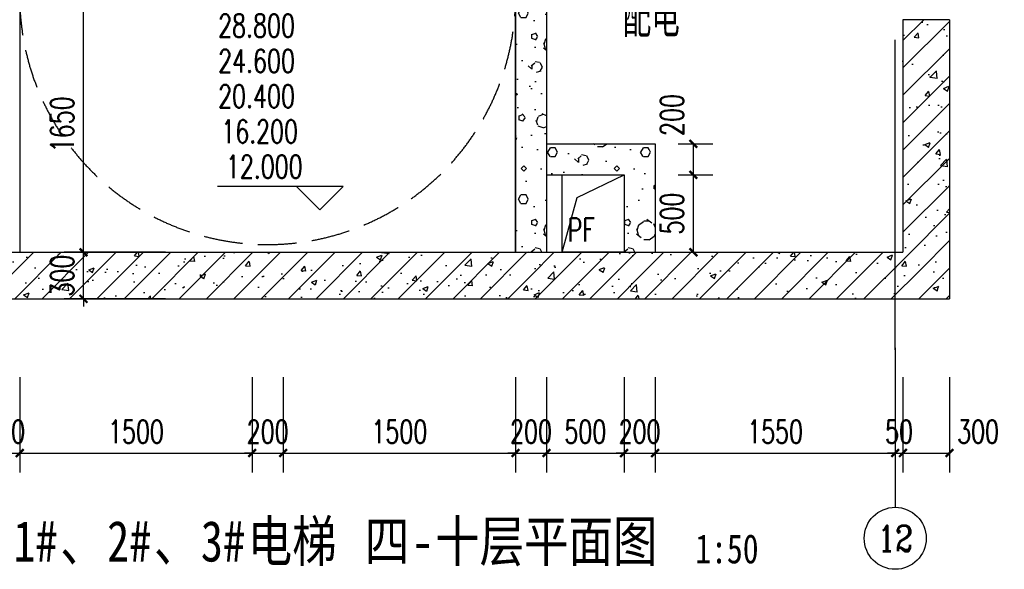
# Model space of a CAD drawing. Extents: x 797781 to 1255204, y 21234 to 1024248.
# Tile 869 of 1056: x 1166993 to 1173347, y 589986 to 593530. Entities that reach past the tile are written whole.
import ezdxf
from ezdxf.enums import TextEntityAlignment as Align

# ---------------------------------------------------------------- set-up
doc = ezdxf.new("R2010")
doc.units = 0
doc.header["$LTSCALE"] = 1000
doc.header["$MEASUREMENT"] = 0
doc.linetypes.add('230303生产综合楼-平面图_t8$0$DASH', pattern=[0.35, 0.25, -0.1])
doc.linetypes.add('230303生产综合楼-平面图_t8$0$DOTE', pattern=[2.42, 2, -0.2, 0.02, -0.2])
for name, color, linetype in [('230303生产综合楼-平面图_t8$0$AXIS', 3, 'Continuous'), ('230303生产综合楼-平面图_t8$0$AXIS_TEXT', 7, 'Continuous'), ('230303生产综合楼-平面图_t8$0$DIM_ELEV', 3, 'Continuous'), ('230303生产综合楼-平面图_t8$0$DIM_SYMB', 3, 'Continuous'), ('230303生产综合楼-平面图_t8$0$DOTE', 1, '230303生产综合楼-平面图_t8$0$DOTE'), ('230303生产综合楼-平面图_t8$0$H-楼板留洞', 6, 'Continuous'), ('230303生产综合楼-平面图_t8$0$PUB_HATCH', 8, 'Continuous'), ('230303生产综合楼-平面图_t8$0$PUB_TEXT', 7, 'Continuous'), ('230303生产综合楼-平面图_t8$0$STAIR', 2, 'Continuous'), ('230303生产综合楼-平面图_t8$0$WALL', 40, 'Continuous'), ('230303生产综合楼-平面图_t8$0$板洞', 6, 'Continuous'), ('230303生产综合楼-平面图_t8$0$轮廓', 2, 'Continuous'), ('AXIS_TEXT', 7, 'Continuous'), ('PUB_TEXT', 7, 'Continuous')]:
    doc.layers.add(name, color=color, linetype=linetype)
doc.styles.add('230303生产综合楼-平面图_t8$0$-黑体', font='simhei.ttf', dxfattribs={"width": 0.8})
doc.styles.add('230303生产综合楼-平面图_t8$0$_TCH_AXIS', font='COMPLEX', dxfattribs={"bigfont": 'GBCBIG'})
doc.styles.add('230303生产综合楼-平面图_t8$0$_TCH_DIM', font='SIMPLEX', dxfattribs={"bigfont": 'GBCBIG'})
doc.styles.add('230303生产综合楼-平面图_T8$0$_TCH_DIM_T3', font='SIMPLEX', dxfattribs={"width": 0.705882, "bigfont": 'GBCBIG'})
doc.styles.add('COMPLEX', font='COMPLEX')
doc.dimstyles.new('230303生产综合楼-平面图_T8$0$_TCH_ARCH&&50', dxfattribs={"dimtxt": 148.75, "dimasz": 50, "dimexe": 125, "dimexo": 150, "dimgap": 63.125, "dimtad": 1, "dimdec": 0, "dimzin": 0, "dimdsep": 46, "dimtxsty": '230303生产综合楼-平面图_T8$0$_TCH_DIM_T3', "dimblk": '230303生产综合楼-平面图_t8$0$_ArchTick', "dimcen": 0.09, "dimclrt": 7, "dimazin": 2, "dimtfac": 1, "dimtdec": 0, "dimtix": 1, "dimtmove": 2, "dimatfit": 3, "dimfxl": 1, "dimtolj": 1, "dimtzin": 0, "dimarcsym": 0})
pattern_1 = [(45, (0, 0), (-88.388348, 88.388348), []), (50, (0, 0), (358.63009, -31.37607), [37.5, -412.5]), (355, (0, 0), (-69.37567, 376.09607), [30, -330]), (100.4514, (29.9, -2.6), (289.25469, 344.71977), [31.8701, -350.57106]), (46.1842, (0, 100), (533.62052, -82.7595), [56.25, -618.75]), (96.6356, (44.47, 93.1), (467.33135, 487.05894), [47.80514, -525.8565]), (351.1842, (0, 100), (467.33097, 487.0593), [45, -495]), (21, (50, 75), (298.453526, -201.309445), [37.5, -412.5]), (326, (50, 75), (121.65767, 362.57502), [30, -330]), (71.4514, (74.87, 58.22), (420.11131, 161.26525), [31.8701, -350.57106]), (37.5, (0, 0), (6.079928, 166.446927), [0, -326, 0, -335, 0, -331.25]), (7.5, (0, 0), (131.534769, 197.205856), [0, -191, 0, -318.5, 0, -126.25]), (327.5, (-111.5, 0), (266.911218, -11.277436), [0, -125, 0, -390, 0, -517.5]), (317.5, (-161.5, 0), (291.593085, 50.05249), [0, -162.5, 0, -259, 0, -367.5])]
pattern_2 = [(0, (177, -183), (300, 600), [0, -600]), (0, (-174, -264), (300, 600), [0, -600]), (0, (21, -270), (300, 600), [0, -600]), (0, (234, -93), (300, 600), [0, -600]), (0, (-15, -300), (300, 600), [0, -600]), (0, (294, 285), (300, 600), [0, -600]), (0, (111, 237), (300, 600), [0, -600]), (0, (207, 162), (300, 600), [0, -600]), (0, (-282, 150), (300, 600), [0, -600]), (0, (12, 123), (300, 600), [0, -600]), (0, (-102, -30), (300, 600), [0, -600]), (0, (-96, -255), (300, 600), [0, -600]), (0, (129, -279), (300, 600), [0, -600]), (0, (294, -15), (300, 600), [0, -600]), (0, (-267, -108), (300, 600), [0, -600]), (0, (-216, -6), (300, 600), [0, -600]), (0, (18, -48), (300, 600), [0, -600]), (0, (-66, -135), (300, 600), [0, -600]), (0, (-114, 63), (300, 600), [0, -600]), (0, (-39, 288), (300, 600), [0, -600]), (0, (-243, -234), (300, 600), [0, -600]), (0, (87, 165), (300, 600), [0, -600]), (0, (-192, 174), (300, 600), [0, -600]), (0, (-240, 252), (300, 600), [0, -600]), (130.601294, (257.143, 97.143), (-1499.9999834, 1800.0000079), [26.34155, -11037.111]), (18.434949, (214.29, 108.57), (1499.9999945, 599.9999956), [27.10524, -3767.6279]), (90, (214.3, 82.86), (300, 600), [25.71428, -1174.28565]), (161.565051, (240, 74.29), (-1500.0000076, 599.999955), [27.10524, -3767.6279]), (53.130102, (240, 74.29), (300.000001, 600), [28.57143, -2971.4285]), (135, (262.86, -231.43), (-300.000036, 599.99996), [24.24366, -1672.8126]), (45, (228.57, -231.43), (299.999998, 599.999998), [24.24366, -1672.8126]), (135, (245.71, -248.57), (-300.000036, 599.99996), [24.24366, -1672.8126]), (45, (245.71, -248.57), (299.999998, 599.999998), [24.24366, -1672.8126]), (116.56505, (-25.7, 171.43), (-5e-05, 1199.99997), [31.94383, -638.8765]), (180, (-40, 200), (-300, 600), [34.28572, -565.71425]), (63.43495, (-88.57, 171.43), (3e-06, 1200), [31.94383, -638.8765]), (116.56505, (-74.3, 142.86), (-5e-05, 1199.99997), [31.94383, -638.8765]), (0, (-74.3, 142.86), (300, 600), [34.28572, -565.71425]), (63.43495, (-40, 142.86), (3e-06, 1200), [31.94383, -638.8765]), (107.102728, (200, -31.429), (-899.9999656, 3000.00000484), [38.86135, -16282.9025]), (143.972626, (188.57, 5.714), (-5699.9999277, 4199.9999952), [38.86135, -8122.02]), (180, (157.14, 28.6), (-300, 600), [37.14286, -562.8571]), (36.0273733, (88.57, 5.714), (5699.9999579, 4199.9999547), [38.86135, -8122.02]), (71.565051, (77.14, -28.57), (900.0000046, 2999.999995), [36.14032, -3758.5928]), (107.102728, (88.571, -65.714), (-899.9999656, 3000.00000484), [38.86135, -16282.9025]), (143.972626, (120, -88.57), (-5699.9999277, 4199.9999952), [38.86135, -8122.02]), (0, (120, -88.6), (300, 600), [37.14286, -562.8571]), (36.0273733, (157.143, -88.57), (5699.9999579, 4199.9999547), [38.86135, -8122.02]), (71.565051, (188.57, -65.71), (900.0000046, 2999.999995), [36.14032, -3758.5928]), (150.255118, (205.714, 248.57), (-900.000002, 599.9999926), [23.03502, -4814.3196]), (90, (185.7, 237.14), (300, 600), [22.85714, -1177.14275]), (29.744881, (185.714, 237.14), (900.0000005, 599.999997), [23.03502, -4814.3196]), (116.56505, (65.7, -177.14), (-5e-05, 1199.99997), [31.94383, -638.8765]), (168.690067, (51.43, -148.57), (-2700.000002, 599.999985), [29.13725, -6089.6855]), (41.185925, (0, -162.857), (7499.99995456, 6599.9999423), [30.37184, -12725.802]), (90, (0, -191.43), (300, 600), [28.57143, -1171.4285]), (138.814074, (22.857, -211.429), (-7499.9998667, 6600.00004204), [30.37184, -12725.802]), (16.6992442, (22.857, -211.429), (9899.9999255, 2999.9999686), [29.82945, -12498.5375]), (60.945396, (51.43, -202.857), (299.9999992, 599.9999947), [29.41609, -12325.3395]), (109.983106, (-185.714, 74.286), (-1500.00000565, 4199.9999889), [33.442, -14012.1975]), (155.556045, (-197.143, 105.714), (-3900.00001487, 1799.9999626), [34.52299, -14465.1315]), (24.4439547, (-260, 105.714), (3900.00000195, 1799.99999134), [34.52299, -14465.1315]), (70.0168934, (-271.429, 74.286), (1500.0000045, 4199.9999896), [33.442, -14012.1975]), (109.983106, (-260, 42.857), (-1500.00000565, 4199.9999889), [33.442, -14012.1975]), (160.016893, (-228.57, 31.43), (-1500.0000009, 599.9999727), [33.442, -6989.3775]), (19.9831065, (-228.57, 31.43), (1499.9999918, 599.999999), [33.442, -6989.3775]), (70.0168934, (-197.143, 42.857), (1500.0000045, 4199.9999896), [33.442, -14012.1975]), (122.005383, (37.14, 20), (-300.0000403, 599.9999694), [26.95423, -5633.434]), (18.434949, (-2.86, 34.29), (1499.9999945, 599.9999956), [27.10524, -3767.6279]), (90, (-2.86, 8.57), (300, 600), [25.71428, -1174.28565]), (161.565051, (22.86, 0), (-1500.0000076, 599.999955), [27.10524, -3767.6279]), (54.4623222, (22.857, 0), (2099.999997, 2999.9999955), [24.57807, -10298.2115]), (116.56505, (-137.14, -125.7), (-5e-05, 1199.99997), [31.94383, -638.8765]), (180, (-151.4, -97.14), (-300, 600), [31.42857, -568.5714]), (59.0362434, (-200, -125.714), (300.000001, 599.999997), [33.31973, -6963.822]), (120.963756, (-182.857, -154.286), (-300.000041, 599.9999724), [33.31973, -6963.822]), (0, (-182.86, -154.3), (300, 600), [31.42857, -568.5714]), (63.43495, (-151.43, -154.3), (3e-06, 1200), [31.94383, -638.8765])]

# ---------------------------------------------------------------- blocks, each defined once
blk = doc.blocks.new('230303生产综合楼-平面图_t8$0$_ArchTick')
at = {"color": 0, "linetype": 'ByBlock', "const_width": 0.3}
blk.add_lwpolyline([(-0.5, -0.5), (0.5, 0.5)], dxfattribs=at)
blk = doc.blocks.new('*D2934')
at = {"layer": '230303生产综合楼-平面图_t8$0$AXIS', "color": 0, "lineweight": -2, "transparency": 16777216}
for p, q in [((1171243.4, 592530), (1171465.9, 592530)), ((1171340.9, 592030), (1171340.9, 592530)), ((1171243.4, 592030), (1171465.9, 592030))]:
    blk.add_line(p, q, dxfattribs=at)
at = {"layer": 'Defpoints', "color": 0, "transparency": 16777216}
for p in [(1171093.4, 592530), (1171340.9, 592530), (1171093.4, 592030)]:
    blk.add_point(p, dxfattribs=at)
at = {"layer": '230303生产综合楼-平面图_t8$0$AXIS', "color": 0, "lineweight": -2, "transparency": 16777216, "xscale": 50, "yscale": 50, "zscale": 50}
for p, rotation in [((1171340.9, 592530), 90), ((1171340.9, 592030), 270)]:
    blk.add_blockref('230303生产综合楼-平面图_t8$0$_ArchTick', p, dxfattribs=dict(at, rotation=rotation))
at = {"layer": '230303生产综合楼-平面图_t8$0$AXIS', "color": 7, "transparency": 16777216, "insert": (1171203.4, 592280), "char_height": 148.75, "attachment_point": 5, "rotation": 90, "style": '230303生产综合楼-平面图_T8$0$_TCH_DIM_T3'}
blk.add_mtext('\\A1;500', dxfattribs=at)
blk = doc.blocks.new('*D2935')
at = {"layer": '230303生产综合楼-平面图_t8$0$AXIS', "color": 0, "lineweight": -2, "transparency": 16777216}
for p, q in [((1171243.4, 592730), (1171465.9, 592730)), ((1171340.9, 592530), (1171340.9, 592730)), ((1171243.4, 592530), (1171465.9, 592530))]:
    blk.add_line(p, q, dxfattribs=at)
at = {"layer": 'Defpoints', "color": 0, "transparency": 16777216}
for p in [(1171093.4, 592730), (1171340.9, 592730), (1171093.4, 592530)]:
    blk.add_point(p, dxfattribs=at)
at = {"layer": '230303生产综合楼-平面图_t8$0$AXIS', "color": 0, "lineweight": -2, "transparency": 16777216, "xscale": 50, "yscale": 50, "zscale": 50}
for p, rotation in [((1171340.9, 592730), 90), ((1171340.9, 592530), 270)]:
    blk.add_blockref('230303生产综合楼-平面图_t8$0$_ArchTick', p, dxfattribs=dict(at, rotation=rotation))
at = {"layer": '230303生产综合楼-平面图_t8$0$AXIS', "color": 7, "transparency": 16777216, "insert": (1171203.4, 592915), "char_height": 148.75, "attachment_point": 5, "rotation": 90, "style": '230303生产综合楼-平面图_T8$0$_TCH_DIM_T3'}
blk.add_mtext('\\A1;200', dxfattribs=at)
blk = doc.blocks.new('*D3701')
at = {"layer": '230303生产综合楼-平面图_t8$0$AXIS', "color": 0, "lineweight": -2, "transparency": 16777216}
for p, q in [((1167933.8, 593680), (1167280, 593680)), ((1167405, 592030), (1167405, 593680)), ((1167933.8, 592030), (1167280, 592030))]:
    blk.add_line(p, q, dxfattribs=at)
at = {"layer": 'Defpoints', "color": 0, "transparency": 16777216}
for p in [(1167405, 593680), (1168083.8, 593680), (1168083.8, 592030)]:
    blk.add_point(p, dxfattribs=at)
at = {"layer": '230303生产综合楼-平面图_t8$0$AXIS', "color": 0, "lineweight": -2, "transparency": 16777216, "xscale": 50, "yscale": 50, "zscale": 50}
for p, rotation in [((1167405, 593680), 90), ((1167405, 592030), 270)]:
    blk.add_blockref('230303生产综合楼-平面图_t8$0$_ArchTick', p, dxfattribs=dict(at, rotation=rotation))
at = {"layer": '230303生产综合楼-平面图_t8$0$AXIS', "color": 7, "transparency": 16777216, "insert": (1167267.5, 592855), "char_height": 148.75, "attachment_point": 5, "rotation": 90, "style": '230303生产综合楼-平面图_T8$0$_TCH_DIM_T3'}
blk.add_mtext('\\A1;1650', dxfattribs=at)
blk = doc.blocks.new('*D3702')
at = {"layer": '230303生产综合楼-平面图_t8$0$AXIS', "color": 0, "lineweight": -2, "transparency": 16777216}
for p, q in [((1167405, 592030), (1167405, 592080)), ((1167933.8, 592030), (1167280, 592030)), ((1167405, 591730), (1167405, 592030)), ((1167933.8, 591730), (1167280, 591730)), ((1167405, 591730), (1167405, 591680))]:
    blk.add_line(p, q, dxfattribs=at)
at = {"layer": 'Defpoints', "color": 0, "transparency": 16777216}
for p in [(1167405, 592030), (1168083.8, 592030), (1168083.8, 591730)]:
    blk.add_point(p, dxfattribs=at)
at = {"layer": '230303生产综合楼-平面图_t8$0$AXIS', "color": 0, "lineweight": -2, "transparency": 16777216, "xscale": 50, "yscale": 50, "zscale": 50}
for p, rotation in [((1167405, 592030), 270), ((1167405, 591730), 90)]:
    blk.add_blockref('230303生产综合楼-平面图_t8$0$_ArchTick', p, dxfattribs=dict(at, rotation=rotation))
at = {"layer": '230303生产综合楼-平面图_t8$0$AXIS', "color": 7, "transparency": 16777216, "insert": (1167267.5, 591880), "char_height": 148.75, "attachment_point": 5, "rotation": 90, "style": '230303生产综合楼-平面图_T8$0$_TCH_DIM_T3'}
blk.add_mtext('\\A1;300', dxfattribs=at)
blk = doc.blocks.new('*D3724')
at = {"layer": '230303生产综合楼-平面图_t8$0$AXIS', "color": 0, "lineweight": -2, "transparency": 16777216}
for p, q in [((1166793.4, 591224.3), (1166793.4, 590610.6)), ((1166993.4, 591224.3), (1166993.4, 590610.6)), ((1166793.4, 590735.6), (1166743.4, 590735.6)), ((1166793.4, 590735.6), (1166993.4, 590735.6)), ((1166993.4, 590735.6), (1167043.4, 590735.6))]:
    blk.add_line(p, q, dxfattribs=at)
at = {"layer": 'Defpoints', "color": 0, "transparency": 16777216}
for p in [(1166793.4, 591374.3), (1166993.4, 591374.3), (1166993.4, 590735.6)]:
    blk.add_point(p, dxfattribs=at)
at = {"layer": '230303生产综合楼-平面图_t8$0$AXIS', "color": 0, "lineweight": -2, "transparency": 16777216, "xscale": 50, "yscale": 50, "zscale": 50}
blk.add_blockref('230303生产综合楼-平面图_t8$0$_ArchTick', (1166793.4, 590735.6), dxfattribs=at)
at = {"layer": '230303生产综合楼-平面图_t8$0$AXIS', "color": 0, "lineweight": -2, "transparency": 16777216, "xscale": 50, "yscale": 50, "zscale": 50, "rotation": 180}
blk.add_blockref('230303生产综合楼-平面图_t8$0$_ArchTick', (1166993.4, 590735.6), dxfattribs=at)
at = {"layer": '230303生产综合楼-平面图_t8$0$AXIS', "color": 7, "transparency": 16777216, "insert": (1166893.4, 590873.1), "char_height": 148.75, "attachment_point": 5, "style": '230303生产综合楼-平面图_T8$0$_TCH_DIM_T3'}
blk.add_mtext('\\A1;200', dxfattribs=at)
blk = doc.blocks.new('*D3725')
at = {"layer": '230303生产综合楼-平面图_t8$0$AXIS', "color": 0, "lineweight": -2, "transparency": 16777216}
for p, q in [((1166993.4, 591224.3), (1166993.4, 590610.6)), ((1168493.4, 591224.3), (1168493.4, 590610.6)), ((1166993.4, 590735.6), (1168493.4, 590735.6))]:
    blk.add_line(p, q, dxfattribs=at)
at = {"layer": 'Defpoints', "color": 0, "transparency": 16777216}
for p in [(1166993.4, 591374.3), (1168493.4, 591374.3), (1168493.4, 590735.6)]:
    blk.add_point(p, dxfattribs=at)
at = {"layer": '230303生产综合楼-平面图_t8$0$AXIS', "color": 0, "lineweight": -2, "transparency": 16777216, "xscale": 50, "yscale": 50, "zscale": 50, "rotation": 180}
blk.add_blockref('230303生产综合楼-平面图_t8$0$_ArchTick', (1166993.4, 590735.6), dxfattribs=at)
at = {"layer": '230303生产综合楼-平面图_t8$0$AXIS', "color": 0, "lineweight": -2, "transparency": 16777216, "xscale": 50, "yscale": 50, "zscale": 50}
blk.add_blockref('230303生产综合楼-平面图_t8$0$_ArchTick', (1168493.4, 590735.6), dxfattribs=at)
at = {"layer": '230303生产综合楼-平面图_t8$0$AXIS', "color": 7, "transparency": 16777216, "insert": (1167743.4, 590873.1), "char_height": 148.75, "attachment_point": 5, "style": '230303生产综合楼-平面图_T8$0$_TCH_DIM_T3'}
blk.add_mtext('\\A1;1500', dxfattribs=at)
blk = doc.blocks.new('*D3726')
at = {"layer": '230303生产综合楼-平面图_t8$0$AXIS', "color": 0, "lineweight": -2, "transparency": 16777216}
for p, q in [((1168493.4, 591224.3), (1168493.4, 590610.6)), ((1168693.4, 591224.3), (1168693.4, 590610.6)), ((1168493.4, 590735.6), (1168443.4, 590735.6)), ((1168493.4, 590735.6), (1168693.4, 590735.6)), ((1168693.4, 590735.6), (1168743.4, 590735.6))]:
    blk.add_line(p, q, dxfattribs=at)
at = {"layer": 'Defpoints', "color": 0, "transparency": 16777216}
for p in [(1168493.4, 591374.3), (1168693.4, 591374.3), (1168693.4, 590735.6)]:
    blk.add_point(p, dxfattribs=at)
at = {"layer": '230303生产综合楼-平面图_t8$0$AXIS', "color": 0, "lineweight": -2, "transparency": 16777216, "xscale": 50, "yscale": 50, "zscale": 50}
blk.add_blockref('230303生产综合楼-平面图_t8$0$_ArchTick', (1168493.4, 590735.6), dxfattribs=at)
at = {"layer": '230303生产综合楼-平面图_t8$0$AXIS', "color": 0, "lineweight": -2, "transparency": 16777216, "xscale": 50, "yscale": 50, "zscale": 50, "rotation": 180}
blk.add_blockref('230303生产综合楼-平面图_t8$0$_ArchTick', (1168693.4, 590735.6), dxfattribs=at)
at = {"layer": '230303生产综合楼-平面图_t8$0$AXIS', "color": 7, "transparency": 16777216, "insert": (1168593.4, 590873.1), "char_height": 148.75, "attachment_point": 5, "style": '230303生产综合楼-平面图_T8$0$_TCH_DIM_T3'}
blk.add_mtext('\\A1;200', dxfattribs=at)
blk = doc.blocks.new('*D3727')
at = {"layer": '230303生产综合楼-平面图_t8$0$AXIS', "color": 0, "lineweight": -2, "transparency": 16777216}
for p, q in [((1168693.4, 591224.3), (1168693.4, 590610.6)), ((1170193.4, 591224.3), (1170193.4, 590610.6)), ((1168693.4, 590735.6), (1170193.4, 590735.6))]:
    blk.add_line(p, q, dxfattribs=at)
at = {"layer": 'Defpoints', "color": 0, "transparency": 16777216}
for p in [(1168693.4, 591374.3), (1170193.4, 591374.3), (1170193.4, 590735.6)]:
    blk.add_point(p, dxfattribs=at)
at = {"layer": '230303生产综合楼-平面图_t8$0$AXIS', "color": 0, "lineweight": -2, "transparency": 16777216, "xscale": 50, "yscale": 50, "zscale": 50, "rotation": 180}
blk.add_blockref('230303生产综合楼-平面图_t8$0$_ArchTick', (1168693.4, 590735.6), dxfattribs=at)
at = {"layer": '230303生产综合楼-平面图_t8$0$AXIS', "color": 0, "lineweight": -2, "transparency": 16777216, "xscale": 50, "yscale": 50, "zscale": 50}
blk.add_blockref('230303生产综合楼-平面图_t8$0$_ArchTick', (1170193.4, 590735.6), dxfattribs=at)
at = {"layer": '230303生产综合楼-平面图_t8$0$AXIS', "color": 7, "transparency": 16777216, "insert": (1169443.4, 590873.1), "char_height": 148.75, "attachment_point": 5, "style": '230303生产综合楼-平面图_T8$0$_TCH_DIM_T3'}
blk.add_mtext('\\A1;1500', dxfattribs=at)
blk = doc.blocks.new('*D3728')
at = {"layer": '230303生产综合楼-平面图_t8$0$AXIS', "color": 0, "lineweight": -2, "transparency": 16777216}
for p, q in [((1170193.4, 591224.3), (1170193.4, 590610.6)), ((1170393.4, 591224.3), (1170393.4, 590610.6)), ((1170193.4, 590735.6), (1170143.4, 590735.6)), ((1170193.4, 590735.6), (1170393.4, 590735.6)), ((1170393.4, 590735.6), (1170443.4, 590735.6))]:
    blk.add_line(p, q, dxfattribs=at)
at = {"layer": 'Defpoints', "color": 0, "transparency": 16777216}
for p in [(1170193.4, 591374.3), (1170393.4, 591374.3), (1170393.4, 590735.6)]:
    blk.add_point(p, dxfattribs=at)
at = {"layer": '230303生产综合楼-平面图_t8$0$AXIS', "color": 0, "lineweight": -2, "transparency": 16777216, "xscale": 50, "yscale": 50, "zscale": 50}
blk.add_blockref('230303生产综合楼-平面图_t8$0$_ArchTick', (1170193.4, 590735.6), dxfattribs=at)
at = {"layer": '230303生产综合楼-平面图_t8$0$AXIS', "color": 0, "lineweight": -2, "transparency": 16777216, "xscale": 50, "yscale": 50, "zscale": 50, "rotation": 180}
blk.add_blockref('230303生产综合楼-平面图_t8$0$_ArchTick', (1170393.4, 590735.6), dxfattribs=at)
at = {"layer": '230303生产综合楼-平面图_t8$0$AXIS', "color": 7, "transparency": 16777216, "insert": (1170293.4, 590873.1), "char_height": 148.75, "attachment_point": 5, "style": '230303生产综合楼-平面图_T8$0$_TCH_DIM_T3'}
blk.add_mtext('\\A1;200', dxfattribs=at)
blk = doc.blocks.new('*D3729')
at = {"layer": '230303生产综合楼-平面图_t8$0$AXIS', "color": 0, "lineweight": -2, "transparency": 16777216}
for p, q in [((1170393.4, 591224.3), (1170393.4, 590610.6)), ((1170893.4, 591224.3), (1170893.4, 590610.6)), ((1170393.4, 590735.6), (1170893.4, 590735.6))]:
    blk.add_line(p, q, dxfattribs=at)
at = {"layer": 'Defpoints', "color": 0, "transparency": 16777216}
for p in [(1170393.4, 591374.3), (1170893.4, 591374.3), (1170893.4, 590735.6)]:
    blk.add_point(p, dxfattribs=at)
at = {"layer": '230303生产综合楼-平面图_t8$0$AXIS', "color": 0, "lineweight": -2, "transparency": 16777216, "xscale": 50, "yscale": 50, "zscale": 50, "rotation": 180}
blk.add_blockref('230303生产综合楼-平面图_t8$0$_ArchTick', (1170393.4, 590735.6), dxfattribs=at)
at = {"layer": '230303生产综合楼-平面图_t8$0$AXIS', "color": 0, "lineweight": -2, "transparency": 16777216, "xscale": 50, "yscale": 50, "zscale": 50}
blk.add_blockref('230303生产综合楼-平面图_t8$0$_ArchTick', (1170893.4, 590735.6), dxfattribs=at)
at = {"layer": '230303生产综合楼-平面图_t8$0$AXIS', "color": 7, "transparency": 16777216, "insert": (1170643.4, 590873.1), "char_height": 148.75, "attachment_point": 5, "style": '230303生产综合楼-平面图_T8$0$_TCH_DIM_T3'}
blk.add_mtext('\\A1;500', dxfattribs=at)
blk = doc.blocks.new('*D3730')
at = {"layer": '230303生产综合楼-平面图_t8$0$AXIS', "color": 0, "lineweight": -2, "transparency": 16777216}
for p, q in [((1170893.4, 591224.3), (1170893.4, 590610.6)), ((1171093.4, 591224.3), (1171093.4, 590610.6)), ((1170893.4, 590735.6), (1170843.4, 590735.6)), ((1170893.4, 590735.6), (1171093.4, 590735.6)), ((1171093.4, 590735.6), (1171143.4, 590735.6))]:
    blk.add_line(p, q, dxfattribs=at)
at = {"layer": 'Defpoints', "color": 0, "transparency": 16777216}
for p in [(1170893.4, 591374.3), (1171093.4, 591374.3), (1171093.4, 590735.6)]:
    blk.add_point(p, dxfattribs=at)
at = {"layer": '230303生产综合楼-平面图_t8$0$AXIS', "color": 0, "lineweight": -2, "transparency": 16777216, "xscale": 50, "yscale": 50, "zscale": 50}
blk.add_blockref('230303生产综合楼-平面图_t8$0$_ArchTick', (1170893.4, 590735.6), dxfattribs=at)
at = {"layer": '230303生产综合楼-平面图_t8$0$AXIS', "color": 0, "lineweight": -2, "transparency": 16777216, "xscale": 50, "yscale": 50, "zscale": 50, "rotation": 180}
blk.add_blockref('230303生产综合楼-平面图_t8$0$_ArchTick', (1171093.4, 590735.6), dxfattribs=at)
at = {"layer": '230303生产综合楼-平面图_t8$0$AXIS', "color": 7, "transparency": 16777216, "insert": (1170993.4, 590873.1), "char_height": 148.75, "attachment_point": 5, "style": '230303生产综合楼-平面图_T8$0$_TCH_DIM_T3'}
blk.add_mtext('\\A1;200', dxfattribs=at)
blk = doc.blocks.new('*D3731')
at = {"layer": '230303生产综合楼-平面图_t8$0$AXIS', "color": 0, "lineweight": -2, "transparency": 16777216}
for p, q in [((1171093.4, 591224.3), (1171093.4, 590610.6)), ((1172643.4, 591224.3), (1172643.4, 590610.6)), ((1171093.4, 590735.6), (1172643.4, 590735.6))]:
    blk.add_line(p, q, dxfattribs=at)
at = {"layer": 'Defpoints', "color": 0, "transparency": 16777216}
for p in [(1171093.4, 591374.3), (1172643.4, 591374.3), (1172643.4, 590735.6)]:
    blk.add_point(p, dxfattribs=at)
at = {"layer": '230303生产综合楼-平面图_t8$0$AXIS', "color": 0, "lineweight": -2, "transparency": 16777216, "xscale": 50, "yscale": 50, "zscale": 50, "rotation": 180}
blk.add_blockref('230303生产综合楼-平面图_t8$0$_ArchTick', (1171093.4, 590735.6), dxfattribs=at)
at = {"layer": '230303生产综合楼-平面图_t8$0$AXIS', "color": 0, "lineweight": -2, "transparency": 16777216, "xscale": 50, "yscale": 50, "zscale": 50}
blk.add_blockref('230303生产综合楼-平面图_t8$0$_ArchTick', (1172643.4, 590735.6), dxfattribs=at)
at = {"layer": '230303生产综合楼-平面图_t8$0$AXIS', "color": 7, "transparency": 16777216, "insert": (1171868.4, 590873.1), "char_height": 148.75, "attachment_point": 5, "style": '230303生产综合楼-平面图_T8$0$_TCH_DIM_T3'}
blk.add_mtext('\\A1;1550', dxfattribs=at)
blk = doc.blocks.new('*D3732')
at = {"layer": '230303生产综合楼-平面图_t8$0$AXIS', "color": 0, "lineweight": -2, "transparency": 16777216}
for p, q in [((1172643.4, 591224.3), (1172643.4, 590610.6)), ((1172693.4, 591224.3), (1172693.4, 590610.6)), ((1172643.4, 590735.6), (1172593.4, 590735.6)), ((1172643.4, 590735.6), (1172693.4, 590735.6)), ((1172693.4, 590735.6), (1172743.4, 590735.6))]:
    blk.add_line(p, q, dxfattribs=at)
at = {"layer": 'Defpoints', "color": 0, "transparency": 16777216}
for p in [(1172643.4, 591374.3), (1172693.4, 591374.3), (1172693.4, 590735.6)]:
    blk.add_point(p, dxfattribs=at)
at = {"layer": '230303生产综合楼-平面图_t8$0$AXIS', "color": 0, "lineweight": -2, "transparency": 16777216, "xscale": 50, "yscale": 50, "zscale": 50}
blk.add_blockref('230303生产综合楼-平面图_t8$0$_ArchTick', (1172643.4, 590735.6), dxfattribs=at)
at = {"layer": '230303生产综合楼-平面图_t8$0$AXIS', "color": 0, "lineweight": -2, "transparency": 16777216, "xscale": 50, "yscale": 50, "zscale": 50, "rotation": 180}
blk.add_blockref('230303生产综合楼-平面图_t8$0$_ArchTick', (1172693.4, 590735.6), dxfattribs=at)
at = {"layer": '230303生产综合楼-平面图_t8$0$AXIS', "color": 7, "transparency": 16777216, "insert": (1172668.4, 590873.1), "char_height": 148.75, "attachment_point": 5, "style": '230303生产综合楼-平面图_T8$0$_TCH_DIM_T3'}
blk.add_mtext('\\A1;50', dxfattribs=at)
blk = doc.blocks.new('*D3733')
at = {"layer": '230303生产综合楼-平面图_t8$0$AXIS', "color": 0, "lineweight": -2, "transparency": 16777216}
for p, q in [((1172693.4, 591224.3), (1172693.4, 590610.6)), ((1172993.4, 591224.3), (1172993.4, 590610.6)), ((1172693.4, 590735.6), (1172993.4, 590735.6))]:
    blk.add_line(p, q, dxfattribs=at)
at = {"layer": 'Defpoints', "color": 0, "transparency": 16777216}
for p in [(1172693.4, 591374.3), (1172993.4, 591374.3), (1172993.4, 590735.6)]:
    blk.add_point(p, dxfattribs=at)
at = {"layer": '230303生产综合楼-平面图_t8$0$AXIS', "color": 0, "lineweight": -2, "transparency": 16777216, "xscale": 50, "yscale": 50, "zscale": 50, "rotation": 180}
blk.add_blockref('230303生产综合楼-平面图_t8$0$_ArchTick', (1172693.4, 590735.6), dxfattribs=at)
at = {"layer": '230303生产综合楼-平面图_t8$0$AXIS', "color": 0, "lineweight": -2, "transparency": 16777216, "xscale": 50, "yscale": 50, "zscale": 50}
blk.add_blockref('230303生产综合楼-平面图_t8$0$_ArchTick', (1172993.4, 590735.6), dxfattribs=at)
at = {"layer": '230303生产综合楼-平面图_t8$0$AXIS', "color": 7, "transparency": 16777216, "insert": (1173178.4, 590873.1), "char_height": 148.75, "attachment_point": 5, "style": '230303生产综合楼-平面图_T8$0$_TCH_DIM_T3'}
blk.add_mtext('\\A1;300', dxfattribs=at)
blk = doc.blocks.new('_AXISO')
blk.add_circle((0, 0), 0.5)
at = {"layer": 'AXIS_TEXT', "style": 'COMPLEX', "width": 1.041667}
blk.add_attdef('A', text='', height=0.56, dxfattribs=at).set_placement((-0.25, -0.28), (0.25, -0.28), align=Align.FIT)

msp = doc.modelspace()

# ---------------------------------------------------------------- hatches: boundary and pattern name
at = {"layer": '230303生产综合楼-平面图_t8$0$PUB_HATCH'}
h = msp.add_hatch(dxfattribs=at)
h.set_pattern_fill('加气混凝土', color=256, scale=50, style=0)
h.set_pattern_definition(pattern_2)
h.paths.add_polyline_path([(1170326.7, 594830), (1170193.4, 594830), (1170193.4, 592630), (1170393.4, 592630), (1170393.4, 594730)])
h = msp.add_hatch(dxfattribs=at)
h.set_pattern_fill('钢筋混凝土', color=256, scale=50, style=0)
h.set_pattern_definition(pattern_1)
h.paths.add_polyline_path([(1172693.4, 593530), (1172693.4, 592030), (1172993.4, 591730), (1172993.4, 593530)])
h = msp.add_hatch(dxfattribs=at)
h.set_pattern_fill('加气混凝土', color=256, scale=50, style=0)
h.set_pattern_definition(pattern_2)
h.paths.add_polyline_path([(1170393.4, 592730), (1170393.4, 592530), (1170893.4, 592530), (1171093.4, 592730)])
h = msp.add_hatch(dxfattribs=at)
h.set_pattern_fill('加气混凝土', color=256, scale=50, style=0)
h.set_pattern_definition(pattern_2)
h.paths.add_polyline_path([(1171093.4, 592730), (1170893.4, 592530), (1170893.4, 592030), (1171093.4, 592030)])
h = msp.add_hatch(dxfattribs=at)
h.set_pattern_fill('加气混凝土', color=256, scale=50, style=0)
h.set_pattern_definition(pattern_2)
h.paths.add_polyline_path([(1170393.4, 592630), (1170193.4, 592630), (1170193.4, 592030), (1170393.4, 592030)])
h = msp.add_hatch(dxfattribs=at)
h.set_pattern_fill('钢筋混凝土', color=256, scale=50, style=0)
h.set_pattern_definition(pattern_1)
h.paths.add_polyline_path([(1166893.4, 592030), (1166893.4, 591730), (1170293.4, 591730), (1170293.4, 592030)])
h = msp.add_hatch(dxfattribs=at)
h.set_pattern_fill('钢筋混凝土', color=256, scale=50, style=0)
h.set_pattern_definition(pattern_1)
h.paths.add_polyline_path([(1170293.4, 592030), (1170293.4, 591730), (1170993.4, 591730), (1170993.4, 592030)])
h = msp.add_hatch(dxfattribs=at)
h.set_pattern_fill('钢筋混凝土', color=256, scale=50, style=0)
h.set_pattern_definition(pattern_1)
h.paths.add_polyline_path([(1170993.4, 592030), (1170993.4, 591730), (1172993.4, 591730), (1172693.4, 592030)])

# ---------------------------------------------------------------- linework, layer by layer
at = {"layer": '230303生产综合楼-平面图_t8$0$AXIS'}
msp.add_line((1172643.4, 591414.5), (1172643.4, 590385.6), dxfattribs=at)
at = {"layer": '230303生产综合楼-平面图_t8$0$DIM_ELEV'}
for p, q in [((1169080.1, 592454.7), (1168270.1, 592454.7)), ((1168930.1, 592304.7), (1168780.1, 592454.7)), ((1168930.1, 592304.7), (1169080.1, 592454.7))]:
    msp.add_line(p, q, dxfattribs=at)
at = {"layer": '230303生产综合楼-平面图_t8$0$DIM_SYMB'}
msp.add_lwpolyline([(1167743.4, 596930, 0, 0, 0), (1167743.4, 592855, 0, 0, 0), (1169443.4, 592855, 0, 0, 0), (1169443.4, 594830, 40, 0, 0), (1169443.4, 594980, 0, 0, 0)], format="xyseb", dxfattribs=at)
at = {"layer": '230303生产综合楼-平面图_t8$0$DOTE'}
msp.add_line((1172643.4, 591400.2), (1172643.4, 601209.8), dxfattribs=at)
at = {"layer": '230303生产综合楼-平面图_t8$0$H-楼板留洞'}
msp.add_lwpolyline([(1170493.4, 592530), (1170893.4, 592530), (1170893.4, 592030), (1170493.4, 592030)], close=True, dxfattribs=at)
at = {"layer": '230303生产综合楼-平面图_t8$0$STAIR'}
for p, q in [((1166993.4, 593680), (1166993.4, 592030)), ((1170193.4, 592030), (1170193.4, 593680)), ((1166993.4, 592030), (1170193.4, 592030))]:
    msp.add_line(p, q, dxfattribs=at)
at = {"layer": '230303生产综合楼-平面图_t8$0$WALL'}
for p, q in [((1170193.4, 594830), (1170193.4, 592630)), ((1170393.4, 594730), (1170393.4, 592630)), ((1172693.4, 593530), (1172693.4, 592030)), ((1172993.4, 593530), (1172693.4, 593530)), ((1172993.4, 593530), (1172993.4, 591730)), ((1170393.4, 592730), (1171093.4, 592730)), ((1171093.4, 592730), (1171093.4, 592030)), ((1170193.4, 592630), (1170193.4, 592030)), ((1170393.4, 592630), (1170393.4, 592030)), ((1170393.4, 592530), (1170893.4, 592530)), ((1170893.4, 592530), (1170893.4, 592030)), ((1166893.4, 592030), (1170293.4, 592030)), ((1170293.4, 592030), (1170993.4, 592030)), ((1170993.4, 592030), (1172693.4, 592030)), ((1166893.4, 591730), (1170293.4, 591730)), ((1170293.4, 591730), (1170993.4, 591730)), ((1170993.4, 591730), (1172993.4, 591730))]:
    msp.add_line(p, q, dxfattribs=at)
at = {"layer": '230303生产综合楼-平面图_t8$0$板洞'}
msp.add_lwpolyline([(1170493.4, 592030), (1170591.9, 592383.9), (1170893.4, 592530)], dxfattribs=at)
at = {"layer": '230303生产综合楼-平面图_t8$0$轮廓', "linetype": '230303生产综合楼-平面图_t8$0$DASH'}
msp.add_arc((1168593.4, 593680), 1600, 179.99962, 0, dxfattribs=at)

# ---------------------------------------------------------------- block references
at = {"layer": '230303生产综合楼-平面图_t8$0$AXIS'}
ref = msp.add_blockref('_AXISO', (1172643.4, 590185.6), dxfattribs=dict(at, xscale=400, yscale=400, zscale=400))
ref.add_attrib('A', '12', dxfattribs={"layer": '230303生产综合楼-平面图_t8$0$AXIS_TEXT', "ltscale": 2, "height": 164.22, "style": '230303生产综合楼-平面图_t8$0$_TCH_AXIS'}).set_placement((1172530, 590103.5), (1172756.8, 590103.5), align=Align.FIT)

# ---------------------------------------------------------------- texts
at = {"layer": '230303生产综合楼-平面图_t8$0$PUB_TEXT', "style": '230303生产综合楼-平面图_t8$0$_TCH_DIM'}
msp.add_text('配电', height=255.32, dxfattribs=at).set_placement((1170885.4, 593417.1))
at = {"layer": '230303生产综合楼-平面图_t8$0$PUB_TEXT', "style": '230303生产综合楼-平面图_t8$0$_TCH_DIM', "width": 0.705882}
for s, p in [('28.800', (1168274.4, 593417.2)), ('24.600', (1168274.4, 593189.7)), ('20.400', (1168274.4, 592962.2)), ('16.200', (1168294.4, 592734.7)), ('12.000', (1168324.4, 592507.2)), ('PF', (1170529.8, 592100.3))]:
    msp.add_text(s, height=148.75, dxfattribs=at).set_placement(p)
at = {"layer": 'PUB_TEXT', "style": '230303生产综合楼-平面图_t8$0$-黑体', "width": 0.8}
for s, height, p in [('1#', 262.87, (1166952.5, 590035.6)), ('2#', 262.87, (1167557.4, 590035.6)), ('3#', 262.87, (1168162.3, 590035.6)), ('电梯', 262.87, (1168464.7, 590035.6)), ('四', 262.9, (1169220.8, 590035.6)), ('十层平面图', 262.87, (1169674.5, 590035.6)), ('1:50', 187.76, (1171353, 590023.8)), ('、', 262.9, (1167254.9, 590035.6)), ('、', 262.9, (1167859.8, 590035.6)), ('-', 262.9, (1169523.3, 590035.6))]:
    msp.add_text(s, height=height, dxfattribs=at).set_placement(p)

# ---------------------------------------------------------------- dimensions: what is measured, and where the dimension line sits
at = {"layer": '230303生产综合楼-平面图_t8$0$AXIS'}
for p1, p2, distance, picture, middle in [((1168083.8, 592030), (1168083.8, 593680), 678.9, '*D3701', (1167267.5, 592855)), ((1171093.4, 592030), (1171093.4, 592530), -247.5, '*D2934', (1171203.4, 592280)), ((1168083.8, 591730), (1168083.8, 592030), 678.9, '*D3702', (1167267.5, 591880)), ((1166793.4, 591374.3), (1166993.4, 591374.3), -638.7, '*D3724', (1166893.4, 590873.1)), ((1166993.4, 591374.3), (1168493.4, 591374.3), -638.7, '*D3725', (1167743.4, 590873.1)), ((1168493.4, 591374.3), (1168693.4, 591374.3), -638.7, '*D3726', (1168593.4, 590873.1)), ((1168693.4, 591374.3), (1170193.4, 591374.3), -638.7, '*D3727', (1169443.4, 590873.1)), ((1170193.4, 591374.3), (1170393.4, 591374.3), -638.7, '*D3728', (1170293.4, 590873.1)), ((1170393.4, 591374.3), (1170893.4, 591374.3), -638.7, '*D3729', (1170643.4, 590873.1)), ((1170893.4, 591374.3), (1171093.4, 591374.3), -638.7, '*D3730', (1170993.4, 590873.1)), ((1171093.4, 591374.3), (1172643.4, 591374.3), -638.7, '*D3731', (1171868.4, 590873.1)), ((1172643.4, 591374.3), (1172693.4, 591374.3), -638.7, '*D3732', (1172668.4, 590873.1))]:
    dim = msp.add_aligned_dim(p1=p1, p2=p2, distance=distance, dimstyle='230303生产综合楼-平面图_T8$0$_TCH_ARCH&&50', dxfattribs=at)
    dim.commit()
    dim.dimension.update_dxf_attribs({"geometry": picture, "text_midpoint": middle})
for base, p1, p2, angle, picture, middle in [((1171340.9, 592730), (1171093.4, 592530), (1171093.4, 592730), 90, '*D2935', (1171203.4, 592915)), ((1172993.4, 590735.6), (1172693.4, 591374.3), (1172993.4, 591374.3), 0, '*D3733', (1173178.4, 590873.1))]:
    dim = msp.add_linear_dim(base=base, p1=p1, p2=p2, angle=angle, dimstyle='230303生产综合楼-平面图_T8$0$_TCH_ARCH&&50', dxfattribs=at)
    dim.commit()
    dim.dimension.update_dxf_attribs({"geometry": picture, "text_midpoint": middle, "dimtype": 161})

doc.saveas('drawing.dxf')
